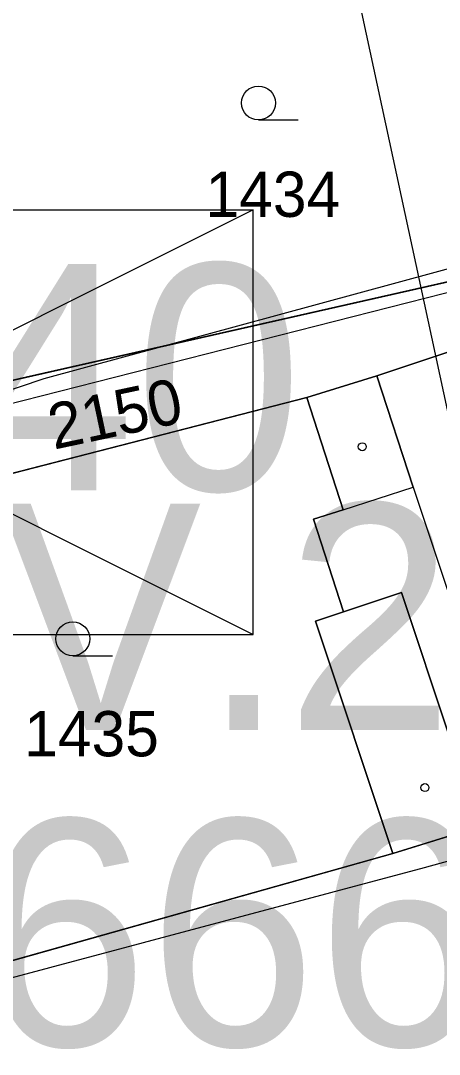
# Model space of a CAD drawing. Extents: x -706130 to -698555, y -971544 to -967260.
# Drawn here: x -704441.2 to -704422.7, y -969570.22 to -969524.58 of the extents above; entities that cross this region are included whole.
import ezdxf

# ---------------------------------------------------------------- set-up
doc = ezdxf.new("R2010")
doc.units = 0
for name, color, linetype in [('_Doplněk budov pro zastavěnost', 7, 'Continuous'), ('BPEJ I-II trida ochrany S', 7, 'Continuous'), ('Docházková izochrona - BUS S', 7, 'Continuous'), ('Docházková izochrona - VLAK N', 7, 'Continuous'), ('Kanalizace_stoka bez rozlišení N', 7, 'Continuous'), ('KN_Hranice_parcel', 7, 'Continuous'), ('KN_Hranice_parcel_vnitrni_kresba', 7, 'Continuous'), ('KN_Parcelni cisla', 7, 'Continuous'), ('KN_Polygon parcely', 7, 'Continuous'), ('KN_POZEMKY_13_ZASTAVENA PLOCHA', 7, 'Continuous'), ('KN_POZEMKY_14_OSTATNI PLOCHA', 7, 'Continuous'), ('KN_POZEMKY_5_ZAHRADA', 7, 'Continuous'), ('KN_VYUZITI_17_ostatni plocha_ostatni komunikace', 7, 'Continuous'), ('KN_VYUZITI_19_ostatni plocha_zelen', 7, 'Continuous'), ('KN_Značky budov', 7, 'Continuous'), ('KN_Značky kultur', 7, 'Continuous'), ('Nemovité kulturní památky popis', 7, 'Continuous'), ('Plochy občanské vybavení veřejné S', 7, 'Continuous'), ('Plochy smíšené obytné venkovské S', 7, 'Continuous'), ('Plochy verejnych prostranstvi - komunikace ostatni S', 7, 'Continuous'), ('Regulační bloky zastavěné S', 7, 'Continuous'), ('Regulační bloky_číslo S NEZAPINAT', 7, 'Continuous'), ('Regulační kódy zastavěné S', 7, 'Continuous'), ('Spoje_dálkový optický komunikační kabel S', 7, 'Continuous'), ('Spoje_zarizeni kabeloveho komunikacniho vedeni S', 7, 'Continuous'), ('VÝŠKOPIS_vrstevnice hlavní', 7, 'Continuous')]:
    doc.layers.add(name, color=color, linetype=linetype)

msp = doc.modelspace()

# ---------------------------------------------------------------- linework, layer by layer
at = {"layer": '_Doplněk budov pro zastavěnost'}
for p, q in [((-704422.24, -969539.18), (-704425.46, -969540.25)), ((-704425.46, -969540.25), (-704428.56, -969541.22)), ((-704423.85, -969545.17), (-704425.46, -969540.25)), ((-704425.46, -969540.25), (-704423.85, -969545.17)), ((-704428.56, -969541.22), (-704426.95, -969546.18)), ((-704426.95, -969546.18), (-704423.85, -969545.17)), ((-704424.37, -969549.83), (-704426.94, -969550.68)), ((-704422.23, -969556.24), (-704424.37, -969549.83)), ((-704424.76, -969561.35), (-704418.63, -969559.45))]:
    msp.add_line(p, q, dxfattribs=at)
for points in [[(-704423.85, -969545.17), (-704422.137, -969550.334), (-704418.966, -969549.314)], [(-704426.94, -969550.68), (-704428.17, -969551.09), (-704424.76, -969561.35)]]:
    msp.add_lwpolyline(points, dxfattribs=at)
at = {"layer": 'BPEJ I-II trida ochrany S'}
for p, q in [((-704444.54, -969541.13), (-704413.63, -969534.14)), ((-704428.56, -969541.22), (-704442.51, -969544.8)), ((-704426.95, -969546.18), (-704428.56, -969541.22)), ((-704428.26, -969546.59), (-704426.95, -969546.18)), ((-704426.94, -969550.68), (-704428.26, -969546.59)), ((-704428.17, -969551.09), (-704426.94, -969550.68)), ((-704424.76, -969561.35), (-704428.17, -969551.09)), ((-704444.19, -969566.81), (-704424.76, -969561.35))]:
    msp.add_line(p, q, dxfattribs=at)
at = {"layer": 'Docházková izochrona - BUS S'}
msp.add_arc((-704475.99, -969462.395), 400, 57.53029, 230.24409, dxfattribs=at)
at = {"layer": 'Docházková izochrona - VLAK N'}
msp.add_circle((-704165.451, -969778.767), 800, dxfattribs=at)
at = {"layer": 'Kanalizace_stoka bez rozlišení N'}
msp.add_line((-704406.439, -969532.54), (-704441.916, -969541.56), dxfattribs=at)
at = {"layer": 'KN_Hranice_parcel'}
msp.add_line((-704444.54, -969541.13), (-704413.63, -969534.14), dxfattribs=at)
for points in [[(-704412.99, -969536.11), (-704422.24, -969539.18), (-704425.46, -969540.25), (-704428.56, -969541.22)], [(-704428.56, -969541.22), (-704442.51, -969544.8), (-704458.56, -969548.71)], [(-704428.56, -969541.22), (-704426.95, -969546.18), (-704428.26, -969546.59), (-704426.94, -969550.68), (-704428.17, -969551.09), (-704424.76, -969561.35)], [(-704458.56, -969548.71), (-704455.65, -969552.28), (-704448.07, -969561.57), (-704444.19, -969566.81), (-704424.76, -969561.35)], [(-704424.76, -969561.35), (-704418.63, -969559.45), (-704406.48, -969556.17)]]:
    msp.add_lwpolyline(points, dxfattribs=at)
at = {"layer": 'KN_Hranice_parcel_vnitrni_kresba'}
for p, q in [((-704423.85, -969545.17), (-704425.46, -969540.25)), ((-704426.95, -969546.18), (-704423.85, -969545.17)), ((-704426.94, -969550.68), (-704424.37, -969549.83)), ((-704424.37, -969549.83), (-704422.23, -969556.24))]:
    msp.add_line(p, q, dxfattribs=at)
at = {"layer": 'KN_Polygon parcely'}
for points in [[(-704444.54, -969541.13), (-704413.63, -969534.14), (-704418.65, -969518.82), (-704428.96, -969520.97), (-704444.4, -969524.19), (-704448.11, -969524.96), (-704448.03, -969525.31)], [(-704458.56, -969548.71), (-704442.51, -969544.8), (-704428.56, -969541.22), (-704425.46, -969540.25), (-704422.24, -969539.18), (-704412.99, -969536.11), (-704413.63, -969534.14), (-704444.54, -969541.13), (-704454.5, -969543.33)], [(-704424.76, -969561.35), (-704418.63, -969559.45), (-704406.48, -969556.17), (-704409.41, -969547.36), (-704412.99, -969536.11), (-704422.24, -969539.18), (-704425.46, -969540.25), (-704428.56, -969541.22), (-704426.95, -969546.18), (-704428.26, -969546.59), (-704426.94, -969550.68), (-704428.17, -969551.09)], [(-704428.56, -969541.22), (-704442.51, -969544.8), (-704458.56, -969548.71), (-704455.65, -969552.28), (-704448.07, -969561.57), (-704444.19, -969566.81), (-704424.76, -969561.35), (-704428.17, -969551.09), (-704426.94, -969550.68), (-704428.26, -969546.59), (-704426.95, -969546.18)], [(-704406.48, -969556.17), (-704418.63, -969559.45), (-704424.76, -969561.35), (-704444.19, -969566.81), (-704448.07, -969561.57), (-704455.65, -969552.28), (-704458.56, -969548.71), (-704461.95, -969553.19), (-704469.72, -969556.33), (-704470.51, -969571.64), (-704461.21, -969598.72), (-704459.65, -969598.65), (-704450.36, -969598.26), (-704444.17, -969598), (-704426.73, -969588.51), (-704407.21, -969578.81), (-704406.34, -969578.27), (-704405.86, -969579.24), (-704402.47, -969577.55), (-704403.11, -969576.26), (-704401.3, -969575.13), (-704400.45, -969574.6)]]:
    msp.add_lwpolyline(points, close=True, dxfattribs=at)
at = {"layer": 'KN_POZEMKY_13_ZASTAVENA PLOCHA'}
for p, q in [((-704425.46, -969540.25), (-704422.24, -969539.18)), ((-704428.56, -969541.22), (-704425.46, -969540.25)), ((-704426.95, -969546.18), (-704428.56, -969541.22)), ((-704428.26, -969546.59), (-704426.95, -969546.18)), ((-704426.94, -969550.68), (-704428.26, -969546.59)), ((-704428.17, -969551.09), (-704426.94, -969550.68)), ((-704424.76, -969561.35), (-704428.17, -969551.09)), ((-704418.63, -969559.45), (-704424.76, -969561.35))]:
    msp.add_line(p, q, dxfattribs=at)
at = {"layer": 'KN_POZEMKY_14_OSTATNI PLOCHA'}
for p, q in [((-704444.54, -969541.13), (-704413.63, -969534.14)), ((-704422.24, -969539.18), (-704425.46, -969540.25)), ((-704425.46, -969540.25), (-704428.56, -969541.22)), ((-704428.56, -969541.22), (-704442.51, -969544.8)), ((-704424.76, -969561.35), (-704418.63, -969559.45)), ((-704444.19, -969566.81), (-704424.76, -969561.35))]:
    msp.add_line(p, q, dxfattribs=at)
at = {"layer": 'KN_POZEMKY_5_ZAHRADA'}
for p, q in [((-704413.63, -969534.14), (-704444.54, -969541.13)), ((-704442.51, -969544.8), (-704428.56, -969541.22)), ((-704428.56, -969541.22), (-704426.95, -969546.18)), ((-704426.95, -969546.18), (-704428.26, -969546.59)), ((-704428.26, -969546.59), (-704426.94, -969550.68)), ((-704426.94, -969550.68), (-704428.17, -969551.09)), ((-704428.17, -969551.09), (-704424.76, -969561.35)), ((-704424.76, -969561.35), (-704444.19, -969566.81))]:
    msp.add_line(p, q, dxfattribs=at)
at = {"layer": 'KN_VYUZITI_17_ostatni plocha_ostatni komunikace'}
for p, q in [((-704444.54, -969541.13), (-704413.63, -969534.14)), ((-704422.24, -969539.18), (-704425.46, -969540.25)), ((-704425.46, -969540.25), (-704428.56, -969541.22)), ((-704428.56, -969541.22), (-704442.51, -969544.8))]:
    msp.add_line(p, q, dxfattribs=at)
at = {"layer": 'KN_VYUZITI_19_ostatni plocha_zelen'}
for p, q in [((-704424.76, -969561.35), (-704418.63, -969559.45)), ((-704444.19, -969566.81), (-704424.76, -969561.35))]:
    msp.add_line(p, q, dxfattribs=at)
at = {"layer": 'KN_Značky budov'}
for centre in [(-704426.107, -969543.389), (-704423.337, -969558.439)]:
    msp.add_circle(centre, 0.175, dxfattribs=at)
at = {"layer": 'KN_Značky kultur'}
for p, q in [((-704430.693, -969528.96), (-704428.943, -969528.96)), ((-704438.893, -969552.62), (-704437.143, -969552.62))]:
    msp.add_line(p, q, dxfattribs=at)
for centre in [(-704430.693, -969528.21), (-704438.893, -969551.87)]:
    msp.add_circle(centre, 0.75, dxfattribs=at)
at = {"layer": 'Plochy občanské vybavení veřejné S'}
msp.add_line((-704418.63, -969559.45), (-704424.76, -969561.35), dxfattribs=at)
msp.add_lwpolyline([(-704424.76, -969561.35), (-704444.19, -969566.81), (-704448.07, -969561.57)], dxfattribs=at)
at = {"layer": 'Plochy smíšené obytné venkovské S'}
for p, q in [((-704444.54, -969541.13), (-704413.63, -969534.14)), ((-704422.24, -969539.18), (-704425.46, -969540.25)), ((-704425.46, -969540.25), (-704428.56, -969541.22)), ((-704428.56, -969541.22), (-704442.51, -969544.8)), ((-704424.76, -969561.35), (-704418.63, -969559.45))]:
    msp.add_line(p, q, dxfattribs=at)
msp.add_lwpolyline([(-704448.07, -969561.57), (-704444.19, -969566.81), (-704424.76, -969561.35)], dxfattribs=at)
at = {"layer": 'Plochy verejnych prostranstvi - komunikace ostatni S'}
for p, q in [((-704413.63, -969534.14), (-704444.54, -969541.13)), ((-704442.51, -969544.8), (-704428.56, -969541.22))]:
    msp.add_line(p, q, dxfattribs=at)
msp.add_lwpolyline([(-704428.56, -969541.22), (-704425.46, -969540.25), (-704422.24, -969539.18), (-704412.99, -969536.11)], dxfattribs=at)
at = {"layer": 'Regulační bloky zastavěné S'}
for p, q in [((-704444.54, -969541.13), (-704413.63, -969534.14)), ((-704413.63, -969534.14), (-704444.54, -969541.13)), ((-704422.24, -969539.18), (-704425.46, -969540.25)), ((-704425.46, -969540.25), (-704428.56, -969541.22)), ((-704428.56, -969541.22), (-704442.51, -969544.8)), ((-704442.51, -969544.8), (-704428.56, -969541.22)), ((-704424.76, -969561.35), (-704418.63, -969559.45)), ((-704418.63, -969559.45), (-704424.76, -969561.35))]:
    msp.add_line(p, q, dxfattribs=at)
for points in [[(-704428.56, -969541.22), (-704425.46, -969540.25), (-704422.24, -969539.18), (-704412.99, -969536.11)], [(-704448.07, -969561.57), (-704444.19, -969566.81), (-704424.76, -969561.35)], [(-704424.76, -969561.35), (-704444.19, -969566.81), (-704448.07, -969561.57)]]:
    msp.add_lwpolyline(points, dxfattribs=at)
at = {"layer": 'Spoje_dálkový optický komunikační kabel S'}
for points in [[(-704449.36, -969542.27), (-704448.23, -969542.54), (-704443.53, -969541.51), (-704440.15, -969540.38), (-704415.84, -969533.76), (-704413.04, -969532.81), (-704409.75, -969531.7), (-704400.51, -969527.63), (-704397.83, -969525.92), (-704399.61, -969519.69)], [(-704456.55, -969551.74), (-704444.67, -969566.93), (-704444.06, -969567.48), (-704423.36, -969561.97), (-704405.02, -969556.91), (-704401.6, -969565.88), (-704401.41, -969568.63), (-704399.77, -969574.52), (-704394.23, -969589.79), (-704392.38, -969589.31), (-704389.57, -969592.26), (-704388.61, -969597.15), (-704386.86, -969602.52), (-704385.61, -969603.88)]]:
    msp.add_lwpolyline(points, dxfattribs=at)
at = {"layer": 'Spoje_zarizeni kabeloveho komunikacniho vedeni S'}
for p, q in [((-704468.432, -969532.927), (-704430.932, -969532.927)), ((-704468.432, -969551.677), (-704430.932, -969551.677))]:
    msp.add_line(p, q, dxfattribs=at)
msp.add_lwpolyline([(-704449.682, -969542.302), (-704430.932, -969551.677), (-704430.932, -969532.927), (-704449.682, -969542.302)], dxfattribs=at)
at = {"layer": 'VÝŠKOPIS_vrstevnice hlavní'}
msp.add_lwpolyline([(-704414.344, -969758.804), (-704408.719, -969747.157), (-704406.942, -969735.496), (-704405.855, -969707.822), (-704397.902, -969668.628), (-704397.853, -969653.983), (-704399.798, -969642.185), (-704401.874, -969632.125), (-704408.019, -969614.231), (-704413.879, -969585.665), (-704413.348, -969575.489), (-704414.187, -969566.798), (-704420.095, -969552.133), (-704426.449, -969522.696), (-704423.083, -969518.239), (-704419.232, -969517.383), (-704414.033, -969521.373), (-704406.859, -969535.01), (-704398.486, -969531.394), (-704402.812, -969511.521), (-704407.043, -969497.685), (-704410.44, -969488.533), (-704413.928, -969480.136), (-704414.085, -969474.367)], dxfattribs=at)

# ---------------------------------------------------------------- texts
at = {"layer": 'KN_Parcelni cisla'}
for s, p in [('1434', (-704433.03, -969533.24)), ('1435', (-704441.04, -969557.059))]:
    msp.add_text(s, height=2, dxfattribs=at).set_placement(p)
msp.add_text('2150', height=2, rotation=12, dxfattribs=at).set_placement((-704439.733, -969543.521))
at = {"layer": 'Nemovité kulturní památky popis'}
msp.add_text('26662/5-4440', height=10, dxfattribs=at).set_placement((-704450.438, -969569.846))
at = {"layer": 'Regulační bloky_číslo S NEZAPINAT'}
msp.add_text('040', height=10, dxfattribs=at).set_placement((-704451.046, -969545.314))
at = {"layer": 'Regulační kódy zastavěné S'}
msp.add_text('SV.2.25.50', height=10, dxfattribs=at).set_placement((-704451.042, -969555.902))

doc.saveas('drawing.dxf')
